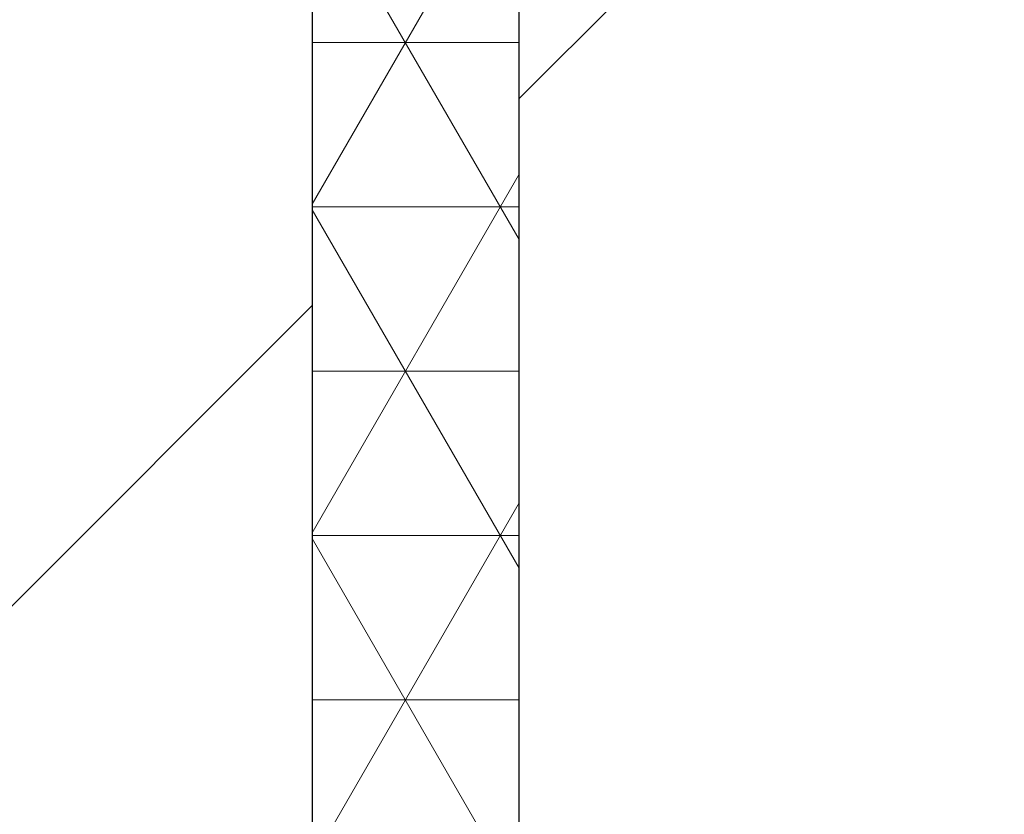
# Model space of a CAD drawing. Header units: millimetres. Extents: x 4747 to 1198744, y 17680 to 73179.
# Tile 314 of 377: x 127839 to 128029, y 52193 to 52346. Entities that reach past the tile are written whole.
import ezdxf

# ---------------------------------------------------------------- set-up
doc = ezdxf.new("R2010")
doc.units = ezdxf.units.MM
pattern_1 = [(45, (42400.1, 91172.18), (-224.5064, 224.5064), []), (45, (42624.6, 91172.18), (-224.5064, 224.5064), [158.75, -79.375])]

msp = doc.modelspace()

# ---------------------------------------------------------------- hatches: boundary and pattern name
h = msp.add_hatch()
h.set_pattern_fill('ANSI33', color=256, scale=50)
h.set_pattern_definition(pattern_1)
h.paths.add_polyline_path([(127765.59851, 52718.56257), (127770.59851, 52718.56257), (127770.59851, 52722.08247), (127765.59851, 52722.08247)], flags=16)
edge = h.paths.add_edge_path()
edge.add_line((127645.59851, 51321.72172), (127895.59851, 51321.72172))
edge.add_line((127895.59851, 51321.72172), (127895.59851, 52811.17604))
edge.add_line((127895.59851, 52811.17604), (127780.95104, 52811.17604))
edge.add_arc((127770.59851, 52811.17604), 10.35253, -180, 0, ccw=False)
edge.add_line((127760.24597, 52811.17604), (127645.59851, 52811.17604))
edge.add_line((127645.59851, 52811.17604), (127645.59851, 51321.72172))
at = {"lineweight": 5}
h = msp.add_hatch(dxfattribs=at)
h.set_pattern_fill('NET3', color=0, scale=10)
h.set_pattern_definition([(0, (42400.086, 91172.177), (0, 31.75), []), (60, (42400.086, 91172.177), (-27.496307, 15.875), []), (120, (42400.086, 91172.177), (-27.496307, -15.875), [])])
h.paths.add_polyline_path([(127895.59851, 51321.72172), (127935.59851, 51321.72172), (127935.59851, 52811.17604), (127895.59851, 52811.17604)])
h = msp.add_hatch()
h.set_pattern_fill('ANSI33', color=256, scale=50)
h.set_pattern_definition(pattern_1)
h.paths.add_polyline_path([(127935.59851, 51321.72172), (128335.59894, 51321.72172), (128335.59852, 52427.17352), (128324.58417, 52427.17604), (128324.58417, 52461.17604), (127935.59851, 52461.17604)])

# ---------------------------------------------------------------- linework, layer by layer
for p, q in [((127895.59851, 54061.17604), (127895.59851, 51321.72172)), ((127935.59851, 51321.72172), (127935.59851, 52811.17604))]:
    msp.add_line(p, q)

doc.saveas('drawing.dxf')
